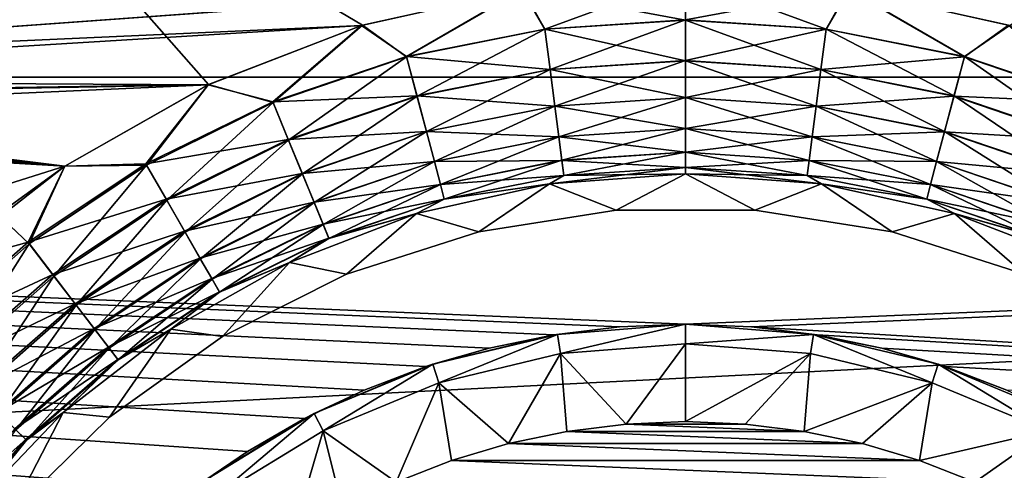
# Model space of a CAD drawing. Header units: metres. Extents: x -109 to 109, y -63 to 140.
# Tile 276 of 480: x -8.55 to 4.09, y 38.62 to 44.41. Entities that reach past the tile are written whole.
import ezdxf

# ---------------------------------------------------------------- set-up
doc = ezdxf.new("R2010")
doc.units = ezdxf.units.M
doc.layers.add('solid_502308_SW0001', color=7, linetype='CONTINUOUS')

msp = doc.modelspace()

# ---------------------------------------------------------------- linework, layer by layer
at = {"layer": 'solid_502308_SW0001'}
for points in [[(-15.945326, 44.416336, -14.64808), (-15.733354, 44.133297, -14.792255), (-4.826217, 52.683041, -14.486487)], [(-15.733354, 44.133297, -14.792255), (-4.652612, 52.455391, -14.602365), (-4.826217, 52.683041, -14.486487)], [(-4.669542, 52.488018, 14.442838), (-15.729599, 44.118385, 14.65292), (-15.952972, 44.416519, 14.424286)], [(-4.669542, 52.488018, 14.442838), (-4.639946, 52.449383, 14.467772), (-15.729599, 44.118385, 14.65292)], [(-15.733354, 44.133297, -14.792255), (-4.633039, 52.429565, -14.611343), (-4.652612, 52.455391, -14.602365)], [(-15.733354, 44.133297, -14.792255), (-15.506691, 43.830093, -14.842466), (-4.633039, 52.429565, -14.611343)], [(-4.639946, 52.449383, 14.467772), (-4.411606, 52.149494, 14.609216), (-15.729599, 44.118385, 14.65292)], [(-15.506691, 43.830093, -14.842466), (-4.429477, 52.159313, -14.660713), (-4.633039, 52.429565, -14.611343)], [(-4.411606, 52.149494, 14.609216), (-15.481988, 43.787464, 14.795164), (-15.729599, 44.118385, 14.65292)], [(-15.506691, 43.830093, -14.842466), (-9.964128, 47.996174, -14.786011), (-4.429477, 52.159313, -14.660713)], [(-4.411606, 52.149494, 14.609216), (-4.395741, 52.128567, 14.615961), (-15.481988, 43.787464, 14.795164)], [(-4.395741, 52.128567, 14.615961), (-4.140282, 51.788261, 14.674678), (-15.481988, 43.787464, 14.795164)], [(-4.140282, 51.788261, 14.674678), (-9.677472, 47.61515, 14.794038), (-15.481988, 43.787464, 14.795164)], [(-76.5, 43.676754, 18.243267), (76.5, 43.676754, 18.243267), (76.5, 51.408573, 18.0905)], [(-76.5, 51.408573, 18.0905), (-76.5, 43.676754, 18.243267), (76.5, 51.408573, 18.0905)], [(-76.5, 51.408573, -18.0905), (76.5, 51.408573, -18.0905), (76.5, 43.676754, -18.243267)], [(-76.5, 43.676754, -18.243267), (-76.5, 51.408573, -18.0905), (76.5, 43.676754, -18.243267)], [(-15.506691, 43.830093, -14.842466), (0, 44.956623, -14.833999), (9.964128, 47.996174, -14.786011)], [(-15.506691, 43.830093, -14.842466), (9.964128, 47.996174, -14.786011), (-9.964128, 47.996174, -14.786011)], [(4.15874, 44.33849, -14.839269), (9.964128, 47.996174, -14.786011), (2.101227, 44.801338, -14.835465)], [(-6.124267, 43.579472, 14.843665), (-15.221774, 43.439705, 14.844226), (-9.677472, 47.61515, 14.794038)], [(-9.677472, 47.61515, 14.794038), (9.677472, 47.61515, 14.794038), (15.221774, 43.439705, 14.844226)], [(-9.677472, 47.61515, 14.794038), (15.221774, 43.439705, 14.844226), (2.086681, 44.803509, 14.835445)], [(-4.147206, 44.341969, 14.839244), (-9.677472, 47.61515, 14.794038), (-2.086681, 44.803509, 14.835445)], [(-6.124267, 43.579472, 14.843665), (-9.677472, 47.61515, 14.794038), (-4.147206, 44.341969, 14.839244)], [(-2.101227, 44.801338, -14.835465), (0, 44.956623, -14.833999), (-15.506691, 43.830093, -14.842466)], [(-2.101227, 44.801338, -14.835465), (0, 44.408516, -14.778645), (0, 44.956623, -14.833999)], [(-1.80628, 44.292084, 14.780087), (-2.086681, 44.803509, 14.835445), (0, 44.956623, 14.833999)], [(-1.80628, 44.292084, 14.780087), (0, 44.956623, 14.833999), (0, 44.411213, 14.779222)], [(0, 44.956623, -14.833999), (0, 44.408516, -14.778645), (1.806029, 44.291103, -14.779872)], [(2.101227, 44.801338, -14.835465), (0, 44.956623, -14.833999), (1.806029, 44.291103, -14.779872)], [(2.086681, 44.803509, 14.835445), (0, 44.411213, 14.779222), (0, 44.956623, 14.833999)], [(-2.101227, 44.801338, -14.835465), (-15.506691, 43.830093, -14.842466), (-4.15874, 44.33849, -14.839269)], [(-3.582386, 43.939396, -14.782922), (-2.101227, 44.801338, -14.835465), (-4.15874, 44.33849, -14.839269)], [(-3.581907, 43.936699, 14.782337), (-4.147206, 44.341969, 14.839244), (-2.086681, 44.803509, 14.835445)], [(-3.582386, 43.939396, -14.782922), (-1.80599, 44.290806, -14.779808), (-2.101227, 44.801338, -14.835465)], [(-1.80628, 44.292084, 14.780087), (-3.581907, 43.936699, 14.782337), (-2.086681, 44.803509, 14.835445)], [(-1.80599, 44.290806, -14.779808), (0, 44.408516, -14.778645), (-2.101227, 44.801338, -14.835465)], [(2.086681, 44.803509, 14.835445), (1.806241, 44.291786, 14.780024), (0, 44.411213, 14.779222)], [(2.101227, 44.801338, -14.835465), (1.806029, 44.291103, -14.779872), (3.582541, 43.939976, -14.783051)], [(2.086681, 44.803509, 14.835445), (3.581752, 43.936119, 14.782207), (1.806241, 44.291786, 14.780024)], [(2.086681, 44.803509, 14.835445), (15.221774, 43.439705, 14.844226), (4.147206, 44.341969, 14.839244)], [(2.086681, 44.803509, 14.835445), (4.147206, 44.341969, 14.839244), (3.581752, 43.936119, 14.782207)], [(4.15874, 44.33849, -14.839269), (2.101227, 44.801338, -14.835465), (3.582541, 43.939976, -14.783051)], [(-1.738451, 43.773232, 14.606081), (-1.80628, 44.292084, 14.780087), (0, 44.411213, 14.779222)], [(-1.80599, 44.290806, -14.779808), (0, 43.885338, -14.60436), (0, 44.408516, -14.778645)], [(-1.738451, 43.773232, 14.606081), (0, 44.411213, 14.779222), (0, 43.887844, 14.605514)], [(0, 43.887844, 14.605514), (0, 44.411213, 14.779222), (1.806241, 44.291786, 14.780024)], [(0, 44.408516, -14.778645), (0, 43.885338, -14.60436), (1.738214, 43.77232, -14.605651)], [(1.806029, 44.291103, -14.779872), (0, 44.408516, -14.778645), (1.738214, 43.77232, -14.605651)], [(-4.15874, 44.33849, -14.839269), (-15.506691, 43.830093, -14.842466), (-15.720608, 43.634251, -14.843425)], [(-4.15874, 44.33849, -14.839269), (-15.720608, 43.634251, -14.843425), (-6.12893, 43.577255, -14.843675)], [(-5.299569, 43.359604, -14.78689), (-4.15874, 44.33849, -14.839269), (-6.12893, 43.577255, -14.843675)], [(-5.296443, 43.351177, 14.784949), (-6.124267, 43.579472, 14.843665), (-4.147206, 44.341969, 14.839244)], [(-5.299569, 43.359604, -14.78689), (-3.582386, 43.939396, -14.782922), (-4.15874, 44.33849, -14.839269)], [(-3.581907, 43.936699, 14.782337), (-5.296443, 43.351177, 14.784949), (-4.147206, 44.341969, 14.839244)], [(-1.738178, 43.772041, -14.605522), (-1.80599, 44.290806, -14.779808), (-3.582386, 43.939396, -14.782922)], [(-3.447394, 43.431313, 14.607468), (-3.581907, 43.936699, 14.782337), (-1.80628, 44.292084, 14.780087)], [(-1.738451, 43.773232, 14.606081), (-3.447394, 43.431313, 14.607468), (-1.80628, 44.292084, 14.780087)], [(-1.738178, 43.772041, -14.605522), (0, 43.885338, -14.60436), (-1.80599, 44.290806, -14.779808)], [(1.738415, 43.772953, 14.605953), (0, 43.887844, 14.605514), (1.806241, 44.291786, 14.780024)], [(1.806029, 44.291103, -14.779872), (1.738214, 43.77232, -14.605651), (3.447974, 43.434357, -14.608893)], [(1.738415, 43.772953, 14.605953), (1.806241, 44.291786, 14.780024), (3.581752, 43.936119, 14.782207)], [(3.582541, 43.939976, -14.783051), (1.806029, 44.291103, -14.779872), (3.447974, 43.434357, -14.608893)], [(4.147206, 44.341969, 14.839244), (5.296101, 43.350346, 14.784754), (3.581752, 43.936119, 14.782207)], [(4.15874, 44.33849, -14.839269), (3.582541, 43.939976, -14.783051), (5.299911, 43.360435, -14.787083)], [(-3.447831, 43.433819, -14.608637), (-3.582386, 43.939396, -14.782922), (-5.299569, 43.359604, -14.78689)], [(-5.097531, 42.867985, 14.608743), (-5.296443, 43.351177, 14.784949), (-3.581907, 43.936699, 14.782337)], [(-3.447394, 43.431313, 14.607468), (-5.097531, 42.867985, 14.608743), (-3.581907, 43.936699, 14.782337)], [(-3.447831, 43.433819, -14.608637), (-1.738178, 43.772041, -14.605522), (-3.582386, 43.939396, -14.782922)], [(-1.677369, 43.304802, 14.321591), (-1.738451, 43.773232, 14.606081), (0, 43.887844, 14.605514)], [(-1.738178, 43.772041, -14.605522), (0, 43.413097, -14.319616), (0, 43.885338, -14.60436)], [(-1.677369, 43.304802, 14.321591), (0, 43.887844, 14.605514), (0, 43.415291, 14.321293)], [(0, 43.415291, 14.321293), (0, 43.887844, 14.605514), (1.738415, 43.772953, 14.605953)], [(0, 43.885338, -14.60436), (0, 43.413097, -14.319616), (1.677152, 43.304008, -14.320967)], [(1.738214, 43.77232, -14.605651), (0, 43.885338, -14.60436), (1.677152, 43.304008, -14.320967)], [(3.447251, 43.430775, 14.60721), (1.738415, 43.772953, 14.605953), (3.581752, 43.936119, 14.782207)], [(3.447251, 43.430775, 14.60721), (3.581752, 43.936119, 14.782207), (5.296101, 43.350346, 14.784754)], [(3.582541, 43.939976, -14.783051), (3.447974, 43.434357, -14.608893), (5.100736, 42.876583, -14.61299)], [(5.299911, 43.360435, -14.787083), (3.582541, 43.939976, -14.783051), (5.100736, 42.876583, -14.61299)], [(-1.67712, 43.303764, -14.32078), (-1.738178, 43.772041, -14.605522), (-3.447831, 43.433819, -14.608637)], [(-3.326262, 42.975201, 14.322198), (-3.447394, 43.431313, 14.607468), (-1.738451, 43.773232, 14.606081)], [(-1.677369, 43.304802, 14.321591), (-3.326262, 42.975201, 14.322198), (-1.738451, 43.773232, 14.606081)], [(-1.67712, 43.303764, -14.32078), (0, 43.413097, -14.319616), (-1.738178, 43.772041, -14.605522)], [(1.677338, 43.304562, 14.321405), (0, 43.415291, 14.321293), (1.738415, 43.772953, 14.605953)], [(1.738214, 43.77232, -14.605651), (1.677152, 43.304008, -14.320967), (3.326748, 42.977871, -14.324267)], [(1.677338, 43.304562, 14.321405), (1.738415, 43.772953, 14.605953), (3.447251, 43.430775, 14.60721)], [(3.447974, 43.434357, -14.608893), (1.738214, 43.77232, -14.605651), (3.326748, 42.977871, -14.324267)], [(-76.5, 35.943851, 18.161783), (76.5, 35.943851, 18.161783), (76.5, 43.676754, 18.243267)], [(-76.5, 43.676754, 18.243267), (-76.5, 35.943851, 18.161783), (76.5, 43.676754, 18.243267)], [(-8.14819, 36.622463, -18.178312), (-8.65567, 35.943851, -18.161783), (-76.5, 43.676754, -18.243267)], [(-7.587639, 37.257935, -18.192156), (-8.14819, 36.622463, -18.178312), (-76.5, 43.676754, -18.243267)], [(-6.977654, 37.846157, -18.203558), (-7.587639, 37.257935, -18.192156), (-76.5, 43.676754, -18.243267)], [(-6.322176, 38.383308, -18.212786), (-6.977654, 37.846157, -18.203558), (-76.5, 43.676754, -18.243267)], [(-5.625448, 38.865891, -18.220112), (-6.322176, 38.383308, -18.212786), (-76.5, 43.676754, -18.243267)], [(-4.892006, 39.290745, -18.225807), (-5.625448, 38.865891, -18.220112), (-76.5, 43.676754, -18.243267)], [(-4.126618, 39.655087, -18.230127), (-4.892006, 39.290745, -18.225807), (-76.5, 43.676754, -18.243267)], [(-3.334249, 39.956532, -18.233309), (-4.126618, 39.655087, -18.230127), (-76.5, 43.676754, -18.243267)], [(-2.520051, 40.193092, -18.235556), (-3.334249, 39.956532, -18.233309), (-76.5, 43.676754, -18.243267)], [(-1.689348, 40.363205, -18.237036), (-2.520051, 40.193092, -18.235556), (-76.5, 43.676754, -18.243267)], [(-0.847574, 40.465733, -18.237873), (-1.689348, 40.363205, -18.237036), (-76.5, 43.676754, -18.243267)], [(0.000027, 40.500008, -18.238144), (-0.847574, 40.465733, -18.237873), (-76.5, 43.676754, -18.243267)], [(0.000027, 40.500008, -18.238144), (-76.5, 43.676754, -18.243267), (76.5, 43.676754, -18.243267)], [(-6.12893, 43.577255, -14.843675), (-15.720608, 43.634251, -14.843425), (-15.893577, 43.400131, -14.84437)], [(76.5, 43.676754, -18.243267), (0.847182, 40.465767, -18.237873), (0.000027, 40.500008, -18.238144)], [(0.847182, 40.465767, -18.237873), (76.5, 43.676754, -18.243267), (76.5, 35.943851, -18.161783)], [(-6.12893, 43.577255, -14.843675), (-15.893577, 43.400131, -14.84437), (-16.018353, 43.137482, -14.845172)], [(-6.12893, 43.577255, -14.843675), (-16.018353, 43.137482, -14.845172), (-7.970193, 42.532673, -14.845976)], [(-7.969138, 42.533379, 14.845976), (-15.221774, 43.439705, 14.844226), (-6.124267, 43.579472, 14.843665)], [(-6.928593, 42.560364, -14.789976), (-6.12893, 43.577255, -14.843675), (-7.970193, 42.532673, -14.845976)], [(-6.920566, 42.545635, 14.786324), (-7.969138, 42.533379, 14.845976), (-6.124267, 43.579472, 14.843665)], [(-6.928593, 42.560364, -14.789976), (-5.299569, 43.359604, -14.78689), (-6.12893, 43.577255, -14.843675)], [(-5.296443, 43.351177, 14.784949), (-6.920566, 42.545635, 14.786324), (-6.124267, 43.579472, 14.843665)], [(-7.969138, 42.533379, 14.845976), (-15.363873, 43.309448, 14.844678), (-15.221774, 43.439705, 14.844226)], [(-5.100419, 42.875813, -14.612605), (-3.447831, 43.433819, -14.608637), (-5.299569, 43.359604, -14.78689)], [(-3.326623, 42.977398, -14.323895), (-3.447831, 43.433819, -14.608637), (-5.100419, 42.875813, -14.612605)], [(-4.918406, 42.432171, 14.322268), (-5.097531, 42.867985, 14.608743), (-3.447394, 43.431313, 14.607468)], [(-3.326262, 42.975201, 14.322198), (-4.918406, 42.432171, 14.322268), (-3.447394, 43.431313, 14.607468)], [(-3.326623, 42.977398, -14.323895), (-1.67712, 43.303764, -14.32078), (-3.447831, 43.433819, -14.608637)], [(-1.626006, 42.909595, 13.940458), (-1.677369, 43.304802, 14.321591), (0, 43.415291, 14.321293)], [(-1.67712, 43.303764, -14.32078), (0, 43.014771, -13.938272), (0, 43.413097, -14.319616)], [(-1.626006, 42.909595, 13.940458), (0, 43.415291, 14.321293), (0, 43.016544, 13.940387)], [(0, 43.016544, 13.940387), (0, 43.415291, 14.321293), (1.677338, 43.304562, 14.321405)], [(0, 43.413097, -14.319616), (0, 43.014771, -13.938272), (1.625813, 42.908955, -13.939671)], [(1.677152, 43.304008, -14.320967), (0, 43.413097, -14.319616), (1.625813, 42.908955, -13.939671)], [(3.326138, 42.974731, 14.321825), (1.677338, 43.304562, 14.321405), (3.447251, 43.430775, 14.60721)], [(3.326138, 42.974731, 14.321825), (3.447251, 43.430775, 14.60721), (5.097214, 42.867214, 14.608355)], [(3.447974, 43.434357, -14.608893), (3.326748, 42.977871, -14.324267), (4.921177, 42.439701, -14.328422)], [(5.097214, 42.867214, 14.608355), (3.447251, 43.430775, 14.60721), (5.296101, 43.350346, 14.784754)], [(5.100736, 42.876583, -14.61299), (3.447974, 43.434357, -14.608893), (4.921177, 42.439701, -14.328422)], [(-7.969138, 42.533379, 14.845976), (-15.425647, 43.233791, 14.84491), (-15.363873, 43.309448, 14.844678)], [(-5.100419, 42.875813, -14.612605), (-5.299569, 43.359604, -14.78689), (-6.928593, 42.560364, -14.789976)], [(-6.660634, 42.092995, 14.60845), (-6.920566, 42.545635, 14.786324), (-5.296443, 43.351177, 14.784949)], [(-5.097531, 42.867985, 14.608743), (-6.660634, 42.092995, 14.60845), (-5.296443, 43.351177, 14.784949)], [(-1.625787, 42.90876, -13.939435), (-1.67712, 43.303764, -14.32078), (-3.326623, 42.977398, -14.323895)], [(-3.224404, 42.590557, 13.940409), (-3.326262, 42.975201, 14.322198), (-1.677369, 43.304802, 14.321591)], [(-1.626006, 42.909595, 13.940458), (-3.224404, 42.590557, 13.940409), (-1.677369, 43.304802, 14.321591)], [(-1.625787, 42.90876, -13.939435), (0, 43.014771, -13.938272), (-1.67712, 43.303764, -14.32078)], [(1.625981, 42.909401, 13.940224), (0, 43.016544, 13.940387), (1.677338, 43.304562, 14.321405)], [(1.677152, 43.304008, -14.320967), (1.625813, 42.908955, -13.939671), (3.224761, 42.592724, -13.943021)], [(1.625981, 42.909401, 13.940224), (1.677338, 43.304562, 14.321405), (3.326138, 42.974731, 14.321825)], [(3.326748, 42.977871, -14.324267), (1.677152, 43.304008, -14.320967), (3.224761, 42.592724, -13.943021)], [(-7.970193, 42.532673, -14.845976), (-16.018353, 43.137482, -14.845172), (-17.304546, 39.584164, -14.829102)], [(-7.969138, 42.533379, 14.845976), (-15.562896, 42.977051, 14.845527), (-15.480175, 43.151699, 14.845135)], [(-7.969138, 42.533379, 14.845976), (-15.480175, 43.151699, 14.845135), (-15.425647, 43.233791, 14.84491)], [(-1.586861, 42.606834, 13.481228), (-1.626006, 42.909595, 13.940458), (0, 43.016544, 13.940387)], [(-1.625787, 42.90876, -13.939435), (0, 42.709736, -13.478876), (0, 43.014771, -13.938272)], [(-1.586861, 42.606834, 13.481228), (0, 43.016544, 13.940387), (0, 42.711002, 13.48133)], [(0, 42.711002, 13.48133), (0, 43.016544, 13.940387), (1.625981, 42.909401, 13.940224)], [(0, 43.014771, -13.938272), (0, 42.709736, -13.478876), (1.586695, 42.60638, -13.480313)], [(1.625813, 42.908955, -13.939671), (0, 43.014771, -13.938272), (1.586695, 42.60638, -13.480313)], [(-8.830299, 41.910213, 14.845287), (-15.562896, 42.977051, 14.845527), (-7.969138, 42.533379, 14.845976)], [(-6.668068, 42.106667, -14.61569), (-5.100419, 42.875813, -14.612605), (-6.928593, 42.560364, -14.789976)], [(-4.920899, 42.439022, -14.327863), (-5.100419, 42.875813, -14.612605), (-6.668068, 42.106667, -14.61569)], [(-6.426557, 41.685112, 14.320473), (-6.660634, 42.092995, 14.60845), (-5.097531, 42.867985, 14.608743)], [(-4.918406, 42.432171, 14.322268), (-6.426557, 41.685112, 14.320473), (-5.097531, 42.867985, 14.608743)], [(-4.920899, 42.439022, -14.327863), (-3.326623, 42.977398, -14.323895), (-5.100419, 42.875813, -14.612605)], [(-3.224661, 42.592342, -13.942551), (-3.326623, 42.977398, -14.323895), (-4.920899, 42.439022, -14.327863)], [(-4.767781, 42.064934, 13.939462), (-4.918406, 42.432171, 14.322268), (-3.326262, 42.975201, 14.322198)], [(-3.224404, 42.590557, 13.940409), (-4.767781, 42.064934, 13.939462), (-3.326262, 42.975201, 14.322198)], [(-3.224661, 42.592342, -13.942551), (-1.625787, 42.90876, -13.939435), (-3.326623, 42.977398, -14.323895)], [(-1.586677, 42.606243, -13.480041), (-1.625787, 42.90876, -13.939435), (-3.224661, 42.592342, -13.942551)], [(-3.146775, 42.296097, 13.480675), (-3.224404, 42.590557, 13.940409), (-1.626006, 42.909595, 13.940458)], [(-1.586861, 42.606834, 13.481228), (-3.146775, 42.296097, 13.480675), (-1.626006, 42.909595, 13.940458)], [(-1.586677, 42.606243, -13.480041), (0, 42.709736, -13.478876), (-1.625787, 42.90876, -13.939435)], [(1.586843, 42.606697, 13.480955), (0, 42.711002, 13.48133), (1.625981, 42.909401, 13.940224)], [(1.625813, 42.908955, -13.939671), (1.586695, 42.60638, -13.480313), (3.146975, 42.297653, -13.483702)], [(1.586843, 42.606697, 13.480955), (1.625981, 42.909401, 13.940224), (3.224303, 42.590176, 13.939938)], [(3.224761, 42.592724, -13.943021), (1.625813, 42.908955, -13.939671), (3.146975, 42.297653, -13.483702)], [(3.224303, 42.590176, 13.939938), (1.625981, 42.909401, 13.940224), (3.326138, 42.974731, 14.321825)], [(3.224303, 42.590176, 13.939938), (3.326138, 42.974731, 14.321825), (4.918128, 42.431496, 14.321706)], [(3.326748, 42.977871, -14.324267), (3.224761, 42.592724, -13.943021), (4.769969, 42.071033, -13.947224)], [(4.918128, 42.431496, 14.321706), (3.326138, 42.974731, 14.321825), (5.097214, 42.867214, 14.608355)], [(4.921177, 42.439701, -14.328422), (3.326748, 42.977871, -14.324267), (4.769969, 42.071033, -13.947224)], [(-1.561839, 42.411255, 12.966241), (-1.586861, 42.606834, 13.481228), (0, 42.711002, 13.48133)], [(-1.586677, 42.606243, -13.480041), (0, 42.512836, -12.963784), (0, 42.709736, -13.478876)], [(-1.561839, 42.411255, 12.966241), (0, 42.711002, 13.48133), (0, 42.513531, 12.966455)], [(0, 42.513531, 12.966455), (0, 42.711002, 13.48133), (1.586843, 42.606697, 13.480955)], [(0, 42.709736, -13.478876), (0, 42.512836, -12.963784), (1.561702, 42.411011, -12.965246)], [(1.586695, 42.60638, -13.480313), (0, 42.709736, -13.478876), (1.561702, 42.411011, -12.965246)], [(-7.970193, 42.532673, -14.845976), (-17.304546, 39.584164, -14.829102), (-9.642605, 41.22599, -14.842756)], [(-8.441582, 41.554295, -14.789945), (-7.970193, 42.532673, -14.845976), (-9.642605, 41.22599, -14.842756)], [(-8.42658, 41.534012, 14.784404), (-8.830299, 41.910213, 14.845287), (-7.969138, 42.533379, 14.845976)], [(-8.441582, 41.554295, -14.789945), (-6.928593, 42.560364, -14.789976), (-7.970193, 42.532673, -14.845976)], [(-6.668068, 42.106667, -14.61569), (-6.928593, 42.560364, -14.789976), (-8.441582, 41.554295, -14.789945)], [(-6.920566, 42.545635, 14.786324), (-8.42658, 41.534012, 14.784404), (-7.969138, 42.533379, 14.845976)], [(-8.110043, 41.119755, 14.604723), (-8.42658, 41.534012, 14.784404), (-6.920566, 42.545635, 14.786324)], [(-6.660634, 42.092995, 14.60845), (-8.110043, 41.119755, 14.604723), (-6.920566, 42.545635, 14.786324)], [(-4.769745, 42.070488, -13.946518), (-3.224661, 42.592342, -13.942551), (-4.920899, 42.439022, -14.327863)], [(-3.146904, 42.297382, -13.483157), (-3.224661, 42.592342, -13.942551), (-4.769745, 42.070488, -13.946518)], [(-4.652987, 41.784149, 13.47895), (-4.767781, 42.064934, 13.939462), (-3.224404, 42.590557, 13.940409)], [(-3.146775, 42.296097, 13.480675), (-4.652987, 41.784149, 13.47895), (-3.224404, 42.590557, 13.940409)], [(-3.146904, 42.297382, -13.483157), (-1.586677, 42.606243, -13.480041), (-3.224661, 42.592342, -13.942551)], [(-3.146904, 42.297382, -13.483157), (-1.561692, 42.410934, -12.964949), (-1.586677, 42.606243, -13.480041)], [(-3.097153, 42.106144, 12.965364), (-3.146775, 42.296097, 13.480675), (-1.586861, 42.606834, 13.481228)], [(-1.561839, 42.411255, 12.966241), (-3.097153, 42.106144, 12.965364), (-1.586861, 42.606834, 13.481228)], [(0, 42.513531, 12.966455), (0, 42.433765, 12.421367), (-1.745244, 42.305511, 12.422837)], [(-1.561839, 42.411255, 12.966241), (0, 42.513531, 12.966455), (-1.745244, 42.305511, 12.422837)], [(-1.586677, 42.606243, -13.480041), (-1.561692, 42.410934, -12.964949), (0, 42.512836, -12.963784)], [(-1.561692, 42.410934, -12.964949), (0, 42.433765, -12.421367), (0, 42.512836, -12.963784)], [(1.561829, 42.411175, 12.965944), (0, 42.513531, 12.966455), (1.586843, 42.606697, 13.480955)], [(1.561829, 42.411175, 12.965944), (0, 42.433765, 12.421367), (0, 42.513531, 12.966455)], [(0, 42.512836, -12.963784), (0, 42.433765, -12.421367), (1.745729, 42.305439, -12.422838)], [(1.561702, 42.411011, -12.965246), (0, 42.512836, -12.963784), (1.745729, 42.305439, -12.422838)], [(1.586695, 42.60638, -13.480313), (1.561702, 42.411011, -12.965246), (3.097175, 42.107021, -12.968659)], [(1.561829, 42.411175, 12.965944), (1.586843, 42.606697, 13.480955), (3.146704, 42.295822, 13.480129)], [(3.146975, 42.297653, -13.483702), (1.586695, 42.60638, -13.480313), (3.097175, 42.107021, -12.968659)], [(3.146704, 42.295822, 13.480129), (1.586843, 42.606697, 13.480955), (3.224303, 42.590176, 13.939938)], [(3.146704, 42.295822, 13.480129), (3.224303, 42.590176, 13.939938), (4.767559, 42.064392, 13.938753)], [(3.224761, 42.592724, -13.943021), (3.146975, 42.297653, -13.483702), (4.65447, 41.788528, -13.487943)], [(4.767559, 42.064392, 13.938753), (3.224303, 42.590176, 13.939938), (4.918128, 42.431496, 14.321706)], [(4.769969, 42.071033, -13.947224), (3.224761, 42.592724, -13.943021), (4.65447, 41.788528, -13.487943)], [(-6.43302, 41.697079, -14.330948), (-4.920899, 42.439022, -14.327863), (-6.668068, 42.106667, -14.61569)], [(-4.769745, 42.070488, -13.946518), (-4.920899, 42.439022, -14.327863), (-6.43302, 41.697079, -14.330948)], [(-6.229726, 41.341839, 13.936401), (-6.426557, 41.685112, 14.320473), (-4.918406, 42.432171, 14.322268)], [(-4.767781, 42.064934, 13.939462), (-6.229726, 41.341839, 13.936401), (-4.918406, 42.432171, 14.322268)], [(-3.146904, 42.297382, -13.483157), (-3.097136, 42.106873, -12.968066), (-1.561692, 42.410934, -12.964949)], [(-1.561839, 42.411255, 12.966241), (-1.745244, 42.305511, 12.422837), (-3.097153, 42.106144, 12.965364)], [(-1.561692, 42.410934, -12.964949), (-3.097136, 42.106873, -12.968066), (-1.745729, 42.305439, -12.422838)], [(0, 42.433765, -12.421367), (-1.745729, 42.305439, -12.422838), (-0.891215, 41.965416)], [(-1.561692, 42.410934, -12.964949), (-1.745729, 42.305439, -12.422838), (0, 42.433765, -12.421367)], [(-0.891215, 41.965416), (-1.745244, 42.305511, 12.422837), (0, 42.433765, 12.421367)], [(0.891215, 41.965416), (-0.891215, 41.965416), (0, 42.433765, 12.421367)], [(0, 42.433765, -12.421367), (-0.891215, 41.965416), (0.891215, 41.965416)], [(1.745244, 42.305511, 12.422837), (0.891215, 41.965416), (0, 42.433765, 12.421367)], [(1.561829, 42.411175, 12.965944), (1.745244, 42.305511, 12.422837), (0, 42.433765, 12.421367)], [(1.745729, 42.305439, -12.422838), (0, 42.433765, -12.421367), (0.891215, 41.965416)], [(3.097175, 42.107021, -12.968659), (1.561702, 42.411011, -12.965246), (1.745729, 42.305439, -12.422838)], [(3.097115, 42.105995, 12.96477), (1.745244, 42.305511, 12.422837), (1.561829, 42.411175, 12.965944)], [(3.097115, 42.105995, 12.96477), (1.561829, 42.411175, 12.965944), (3.146704, 42.295822, 13.480129)], [(-4.654311, 41.788139, -13.487124), (-3.146904, 42.297382, -13.483157), (-4.769745, 42.070488, -13.946518)], [(-4.654311, 41.788139, -13.487124), (-3.097136, 42.106873, -12.968066), (-3.146904, 42.297382, -13.483157)], [(-4.579607, 41.603474, 12.963139), (-4.652987, 41.784149, 13.47895), (-3.146775, 42.296097, 13.480675)], [(-3.097153, 42.106144, 12.965364), (-4.579607, 41.603474, 12.963139), (-3.146775, 42.296097, 13.480675)], [(-1.745729, 42.305439, -12.422838), (-3.45344, 41.923347, -12.426617), (-2.653034, 41.689789)], [(-3.097136, 42.106873, -12.968066), (-3.45344, 41.923347, -12.426617), (-1.745729, 42.305439, -12.422838)], [(-2.653034, 41.689789), (-3.452813, 41.923534, 12.426616), (-1.745244, 42.305511, 12.422837)], [(-3.097153, 42.106144, 12.965364), (-1.745244, 42.305511, 12.422837), (-3.452813, 41.923534, 12.426616)], [(-0.891215, 41.965416), (-2.653034, 41.689789), (-1.745244, 42.305511, 12.422837)], [(-1.745729, 42.305439, -12.422838), (-2.653034, 41.689789), (-0.891215, 41.965416)], [(1.745244, 42.305511, 12.422837), (2.653033, 41.689789), (0.891215, 41.965416)], [(1.745729, 42.305439, -12.422838), (0.891215, 41.965416), (2.653033, 41.689789)], [(1.745244, 42.305511, 12.422837), (3.452813, 41.923534, 12.426616), (2.653033, 41.689789)], [(3.097115, 42.105995, 12.96477), (3.452813, 41.923534, 12.426616), (1.745244, 42.305511, 12.422837)], [(3.45344, 41.923347, -12.426617), (1.745729, 42.305439, -12.422838), (2.653033, 41.689789)], [(3.097175, 42.107021, -12.968659), (1.745729, 42.305439, -12.422838), (3.45344, 41.923347, -12.426617)], [(3.097115, 42.105995, 12.96477), (3.146704, 42.295822, 13.480129), (4.652829, 41.783764, 13.47813)], [(3.146975, 42.297653, -13.483702), (3.097175, 42.107021, -12.968659), (4.580299, 41.605923, -12.972924)], [(4.652829, 41.783764, 13.47813), (3.146704, 42.295822, 13.480129), (4.767559, 42.064392, 13.938753)], [(4.65447, 41.788528, -13.487943), (3.146975, 42.297653, -13.483702), (4.580299, 41.605923, -12.972924)], [(-8.123952, 41.138569, -14.615659), (-6.668068, 42.106667, -14.61569), (-8.441582, 41.554295, -14.789945)], [(-6.43302, 41.697079, -14.330948), (-6.668068, 42.106667, -14.61569), (-8.123952, 41.138569, -14.615659)], [(-4.654311, 41.788139, -13.487124), (-4.580212, 41.605709, -12.972034), (-3.097136, 42.106873, -12.968066)], [(-3.097136, 42.106873, -12.968066), (-4.580212, 41.605709, -12.972034), (-3.45344, 41.923347, -12.426617)], [(-3.097153, 42.106144, 12.965364), (-3.452813, 41.923534, 12.426616), (-4.579607, 41.603474, 12.963139)], [(4.579522, 41.60326, 12.962248), (3.452813, 41.923534, 12.426616), (3.097115, 42.105995, 12.96477)], [(4.579522, 41.60326, 12.962248), (3.097115, 42.105995, 12.96477), (4.652829, 41.783764, 13.47813)], [(4.580299, 41.605923, -12.972924), (3.097175, 42.107021, -12.968659), (3.45344, 41.923347, -12.426617)], [(-7.824993, 40.746975, 14.315118), (-8.110043, 41.119755, 14.604723), (-6.660634, 42.092995, 14.60845)], [(-6.426557, 41.685112, 14.320473), (-7.824993, 40.746975, 14.315118), (-6.660634, 42.092995, 14.60845)], [(-6.234887, 41.351524, -13.949602), (-4.769745, 42.070488, -13.946518), (-6.43302, 41.697079, -14.330948)], [(-4.654311, 41.788139, -13.487124), (-4.769745, 42.070488, -13.946518), (-6.234887, 41.351524, -13.949602)], [(-6.079716, 41.079876, 13.474924), (-6.229726, 41.341839, 13.936401), (-4.767781, 42.064934, 13.939462)], [(-4.652987, 41.784149, 13.47895), (-6.079716, 41.079876, 13.474924), (-4.767781, 42.064934, 13.939462)], [(-8.42658, 41.534012, 14.784404), (-9.788906, 40.333775, 14.776864), (-8.830299, 41.910213, 14.845287)], [(-3.45344, 41.923347, -12.426617), (-5.086354, 41.295914, -12.431002), (-4.351396, 41.14497)], [(-4.580212, 41.605709, -12.972034), (-5.086354, 41.295914, -12.431002), (-3.45344, 41.923347, -12.426617)], [(-4.351396, 41.14497), (-5.085841, 41.296154, 12.431001), (-3.452813, 41.923534, 12.426616)], [(-4.579607, 41.603474, 12.963139), (-3.452813, 41.923534, 12.426616), (-5.085841, 41.296154, 12.431001)], [(-2.653034, 41.689789), (-4.351396, 41.14497), (-3.452813, 41.923534, 12.426616)], [(-3.45344, 41.923347, -12.426617), (-4.351396, 41.14497), (-2.653034, 41.689789)], [(3.452813, 41.923534, 12.426616), (4.351396, 41.14497), (2.653033, 41.689789)], [(3.45344, 41.923347, -12.426617), (2.653033, 41.689789), (4.351396, 41.14497)], [(3.452813, 41.923534, 12.426616), (5.085841, 41.296154, 12.431001), (4.351396, 41.14497)], [(4.579522, 41.60326, 12.962248), (5.085841, 41.296154, 12.431001), (3.452813, 41.923534, 12.426616)], [(5.086354, 41.295914, -12.431002), (3.45344, 41.923347, -12.426617), (4.351396, 41.14497)], [(4.580299, 41.605923, -12.972924), (3.45344, 41.923347, -12.426617), (5.086354, 41.295914, -12.431002)], [(-6.083307, 41.086815, -13.490209), (-4.654311, 41.788139, -13.487124), (-6.234887, 41.351524, -13.949602)], [(-6.083307, 41.086815, -13.490209), (-4.580212, 41.605709, -12.972034), (-4.654311, 41.788139, -13.487124)], [(-5.983826, 40.911968, 12.958492), (-6.079716, 41.079876, 13.474924), (-4.652987, 41.784149, 13.47895)], [(-4.579607, 41.603474, 12.963139), (-5.983826, 40.911968, 12.958492), (-4.652987, 41.784149, 13.47895)], [(-7.837117, 40.76342, -14.330916), (-6.43302, 41.697079, -14.330948), (-8.123952, 41.138569, -14.615659)], [(-6.234887, 41.351524, -13.949602), (-6.43302, 41.697079, -14.330948), (-7.837117, 40.76342, -14.330916)], [(-7.585298, 40.433811, 13.929678), (-7.824993, 40.746975, 14.315118), (-6.426557, 41.685112, 14.320473)], [(-6.229726, 41.341839, 13.936401), (-7.585298, 40.433811, 13.929678), (-6.426557, 41.685112, 14.320473)], [(-6.083307, 41.086815, -13.490209), (-5.985657, 40.915836, -12.975117), (-4.580212, 41.605709, -12.972034)], [(-4.580212, 41.605709, -12.972034), (-5.985657, 40.915836, -12.975117), (-5.086354, 41.295914, -12.431002)], [(-4.579607, 41.603474, 12.963139), (-5.085841, 41.296154, 12.431001), (-5.983826, 40.911968, 12.958492)], [(-9.812184, 40.357651, -14.784246), (-8.441582, 41.554295, -14.789945), (-9.642605, 41.22599, -14.842756)], [(-8.123952, 41.138569, -14.615659), (-8.441582, 41.554295, -14.789945), (-9.812184, 40.357651, -14.784246)], [(-9.42114, 39.965092, 14.59545), (-9.788906, 40.333775, 14.776864), (-8.42658, 41.534012, 14.784404)], [(-8.110043, 41.119755, 14.604723), (-9.42114, 39.965092, 14.59545), (-8.42658, 41.534012, 14.784404)], [(-7.595032, 40.447098, -13.949572), (-6.234887, 41.351524, -13.949602), (-7.837117, 40.76342, -14.330916)], [(-6.083307, 41.086815, -13.490209), (-6.234887, 41.351524, -13.949602), (-7.595032, 40.447098, -13.949572)], [(-7.402621, 40.195499, 13.467157), (-7.585298, 40.433811, 13.929678), (-6.229726, 41.341839, 13.936401)], [(-6.079716, 41.079876, 13.474924), (-7.402621, 40.195499, 13.467157), (-6.229726, 41.341839, 13.936401)], [(-5.086354, 41.295914, -12.431002), (-6.609288, 40.436897, -12.433228), (-5.94414, 40.344654)], [(-5.985657, 40.915836, -12.975117), (-6.609288, 40.436897, -12.433228), (-5.086354, 41.295914, -12.431002)], [(-5.94414, 40.344654), (-6.609041, 40.437061, 12.433228), (-5.085841, 41.296154, 12.431001)], [(-5.983826, 40.911968, 12.958492), (-5.085841, 41.296154, 12.431001), (-6.609041, 40.437061, 12.433228)], [(-4.351396, 41.14497), (-5.94414, 40.344654), (-5.085841, 41.296154, 12.431001)], [(-5.086354, 41.295914, -12.431002), (-5.94414, 40.344654), (-4.351396, 41.14497)], [(-9.44274, 39.987213, -14.609963), (-8.123952, 41.138569, -14.615659), (-9.812184, 40.357651, -14.784246)], [(-7.837117, 40.76342, -14.330916), (-8.123952, 41.138569, -14.615659), (-9.44274, 39.987213, -14.609963)], [(-9.089957, 39.633987, 14.304287), (-9.42114, 39.965092, 14.59545), (-8.110043, 41.119755, 14.604723)], [(-7.824993, 40.746975, 14.315118), (-9.089957, 39.633987, 14.304287), (-8.110043, 41.119755, 14.604723)], [(-7.409476, 40.204994, -13.490177), (-6.083307, 41.086815, -13.490209), (-7.595032, 40.447098, -13.949572)], [(-7.409476, 40.204994, -13.490177), (-5.985657, 40.915836, -12.975117), (-6.083307, 41.086815, -13.490209)], [(-7.285849, 40.043633, 12.950059), (-7.402621, 40.195499, 13.467157), (-6.079716, 41.079876, 13.474924)], [(-5.983826, 40.911968, 12.958492), (-7.285849, 40.043633, 12.950059), (-6.079716, 41.079876, 13.474924)], [(-7.409476, 40.204994, -13.490177), (-7.289476, 40.048885, -12.975086), (-5.985657, 40.915836, -12.975117)], [(-5.985657, 40.915836, -12.975117), (-7.289476, 40.048885, -12.975086), (-6.609288, 40.436897, -12.433228)], [(-5.983826, 40.911968, 12.958492), (-6.609041, 40.437061, 12.433228), (-7.285849, 40.043633, 12.950059)], [(-9.108815, 39.653286, -14.325225), (-7.837117, 40.76342, -14.330916), (-9.44274, 39.987213, -14.609963)], [(-7.595032, 40.447098, -13.949572), (-7.837117, 40.76342, -14.330916), (-9.108815, 39.653286, -14.325225)], [(-8.81147, 39.356567, 13.917541), (-9.089957, 39.633987, 14.304287), (-7.824993, 40.746975, 14.315118)], [(-7.585298, 40.433811, 13.929678), (-8.81147, 39.356567, 13.917541), (-7.824993, 40.746975, 14.315118)], [(-1.643087, 40.370605, -16.238144), (-1.689348, 40.363205, -18.237036), (-0.847574, 40.465733, -18.237873)], [(-1.643087, 40.370605, -16.238144), (-0.847574, 40.465733, -18.237873), (0.000027, 40.500008, -18.238144)], [(-1.643087, 40.370605, -16.238144), (0.000027, 40.500008, -18.238144), (0, 40.5, -16.238144)], [(-1.603337, 40.123814, -16.238144), (-1.643087, 40.370605, -16.238144), (0, 40.5, -16.238144)], [(0, 40.249985, -16.238144), (-1.603337, 40.123814, -16.238144), (0, 40.5, -16.238144)], [(0, 40.5, -16.238144), (0.000027, 40.500008, -18.238144), (0.847182, 40.465767, -18.237873)], [(1.643087, 40.370605, -16.238144), (0, 40.5, -16.238144), (0.847182, 40.465767, -18.237873)], [(0, 40.249985, -16.238144), (0, 40.5, -16.238144), (1.643087, 40.370605, -16.238144)], [(1.689092, 40.363239, -18.237036), (0.847182, 40.465767, -18.237873), (76.5, 35.943851, -18.161783)], [(1.643087, 40.370605, -16.238144), (0.847182, 40.465767, -18.237873), (1.689092, 40.363239, -18.237036)], [(-8.826655, 39.37212, -13.943885), (-7.595032, 40.447098, -13.949572), (-9.108815, 39.653286, -14.325225)], [(-7.409476, 40.204994, -13.490177), (-7.595032, 40.447098, -13.949572), (-8.826655, 39.37212, -13.943885)], [(-8.599228, 39.146332, 13.454027), (-8.81147, 39.356567, 13.917541), (-7.585298, 40.433811, 13.929678)], [(-7.402621, 40.195499, 13.467157), (-8.599228, 39.146332, 13.454027), (-7.585298, 40.433811, 13.929678)], [(-7.394365, 39.307575), (-7.989502, 39.365086, 12.429935), (-6.609041, 40.437061, 12.433228)], [(-7.285849, 40.043633, 12.950059), (-6.609041, 40.437061, 12.433228), (-7.989502, 39.365086, 12.429935)], [(-6.609288, 40.436897, -12.433228), (-7.989459, 39.365124, -12.429935), (-7.394365, 39.307575)], [(-7.289476, 40.048885, -12.975086), (-7.989459, 39.365124, -12.429935), (-6.609288, 40.436897, -12.433228)], [(-5.94414, 40.344654), (-7.394365, 39.307575), (-6.609041, 40.437061, 12.433228)], [(-6.609288, 40.436897, -12.433228), (-7.394365, 39.307575), (-5.94414, 40.344654)], [(-3.24422, 39.986206, -16.238144), (-1.689348, 40.363205, -18.237036), (-1.643087, 40.370605, -16.238144)], [(-3.167424, 39.748329, -16.238144), (-3.24422, 39.986206, -16.238144), (-1.643087, 40.370605, -16.238144)], [(-3.24422, 39.986206, -16.238144), (-2.520051, 40.193092, -18.235556), (-1.689348, 40.363205, -18.237036)], [(-1.603337, 40.123814, -16.238144), (-3.167424, 39.748329, -16.238144), (-1.643087, 40.370605, -16.238144)], [(1.603337, 40.123814, -16.238144), (0, 40.249985, -16.238144), (1.643087, 40.370605, -16.238144)], [(3.167424, 39.748329, -16.238144), (1.603337, 40.123814, -16.238144), (1.643087, 40.370605, -16.238144)], [(1.643087, 40.370605, -16.238144), (1.689092, 40.363239, -18.237036), (2.519353, 40.193275, -18.235558)], [(3.24422, 39.986206, -16.238144), (1.643087, 40.370605, -16.238144), (2.519353, 40.193275, -18.235558)], [(3.167424, 39.748329, -16.238144), (1.643087, 40.370605, -16.238144), (3.24422, 39.986206, -16.238144)], [(2.519353, 40.193275, -18.235558), (1.689092, 40.363239, -18.237036), (76.5, 35.943851, -18.161783)], [(0, 40.25, -34.238144), (-1.603337, 40.123825, -34.238144), (0, 40.249985, -16.238144)], [(0, 40.25, -34.238144), (-0.764017, 39.218391, -35.238144), (-1.603337, 40.123825, -34.238144)], [(-1.603337, 40.123825, -34.238144), (-1.603337, 40.123814, -16.238144), (0, 40.249985, -16.238144)], [(0, 40.25, -34.238144), (0, 39.25, -35.238144), (-0.764017, 39.218391, -35.238144)], [(0, 40.25, -34.238144), (0, 40.249985, -16.238144), (1.603337, 40.123814, -16.238144)], [(1.603337, 40.123825, -34.238144), (0, 40.25, -34.238144), (1.603337, 40.123814, -16.238144)], [(1.603337, 40.123825, -34.238144), (0, 39.25, -35.238144), (0, 40.25, -34.238144)], [(-8.60999, 39.157391, -13.484496), (-7.409476, 40.204994, -13.490177), (-8.826655, 39.37212, -13.943885)], [(-8.60999, 39.157391, -13.484496), (-7.289476, 40.048885, -12.975086), (-7.409476, 40.204994, -13.490177)], [(-8.463558, 39.013512, 12.9363), (-8.599228, 39.146332, 13.454027), (-7.402621, 40.195499, 13.467157)], [(-7.285849, 40.043633, 12.950059), (-8.463558, 39.013512, 12.9363), (-7.402621, 40.195499, 13.467157)], [(-3.24422, 39.986206, -16.238144), (-3.334249, 39.956532, -18.233309), (-2.520051, 40.193092, -18.235556)], [(-1.603337, 40.123825, -34.238144), (-3.167491, 39.748306, -34.238144), (-1.603337, 40.123814, -16.238144)], [(-1.603337, 40.123825, -34.238144), (-2.270903, 38.966892, -35.238144), (-3.167491, 39.748306, -34.238144)], [(-3.167491, 39.748306, -34.238144), (-3.167424, 39.748329, -16.238144), (-1.603337, 40.123814, -16.238144)], [(-1.603337, 40.123825, -34.238144), (-1.522492, 39.12384, -35.238144), (-2.270903, 38.966892, -35.238144)], [(-1.603337, 40.123825, -34.238144), (-0.764017, 39.218391, -35.238144), (-1.522492, 39.12384, -35.238144)], [(1.603337, 40.123825, -34.238144), (0.764017, 39.218391, -35.238144), (0, 39.25, -35.238144)], [(1.603337, 40.123825, -34.238144), (1.522492, 39.12384, -35.238144), (0.764017, 39.218391, -35.238144)], [(3.167491, 39.748306, -34.238144), (1.522492, 39.12384, -35.238144), (1.603337, 40.123825, -34.238144)], [(1.603337, 40.123825, -34.238144), (1.603337, 40.123814, -16.238144), (3.167424, 39.748329, -16.238144)], [(3.167491, 39.748306, -34.238144), (1.603337, 40.123825, -34.238144), (3.167424, 39.748329, -16.238144)], [(3.333797, 39.956669, -18.233309), (2.519353, 40.193275, -18.235558), (76.5, 35.943851, -18.161783)], [(3.24422, 39.986206, -16.238144), (2.519353, 40.193275, -18.235558), (3.333797, 39.956669, -18.233309)], [(-8.60999, 39.157391, -13.484496), (-8.46936, 39.019554, -12.969411), (-7.289476, 40.048885, -12.975086)], [(-7.289476, 40.048885, -12.975086), (-8.46936, 39.019554, -12.969411), (-7.989459, 39.365124, -12.429935)], [(-7.285849, 40.043633, 12.950059), (-7.989502, 39.365086, 12.429935), (-8.463558, 39.013512, 12.9363)], [(-4.767133, 39.355453, -16.238144), (-3.334249, 39.956532, -18.233309), (-3.24422, 39.986206, -16.238144)], [(-4.653502, 39.132755, -16.238144), (-4.767133, 39.355453, -16.238144), (-3.24422, 39.986206, -16.238144)], [(-4.767133, 39.355453, -16.238144), (-4.126618, 39.655087, -18.230127), (-3.334249, 39.956532, -18.233309)], [(-3.167424, 39.748329, -16.238144), (-4.653502, 39.132755, -16.238144), (-3.24422, 39.986206, -16.238144)], [(4.653502, 39.132755, -16.238144), (3.167424, 39.748329, -16.238144), (3.24422, 39.986206, -16.238144)], [(3.24422, 39.986206, -16.238144), (3.333797, 39.956669, -18.233309), (4.125938, 39.655399, -18.230129)], [(4.767133, 39.355453, -16.238144), (3.24422, 39.986206, -16.238144), (4.125938, 39.655399, -18.230129)], [(4.653502, 39.132755, -16.238144), (3.24422, 39.986206, -16.238144), (4.767133, 39.355453, -16.238144)], [(4.125938, 39.655399, -18.230129), (3.333797, 39.956669, -18.233309), (76.5, 35.943851, -18.161783)], [(-3.167491, 39.748306, -34.238144), (-4.653502, 39.132755, -16.238144), (-3.167424, 39.748329, -16.238144)], [(-3.167491, 39.748306, -34.238144), (-4.653479, 39.132778, -34.238144), (-4.653502, 39.132755, -16.238144)], [(-3.167491, 39.748306, -34.238144), (-3.71563, 38.470901, -35.238144), (-4.653479, 39.132778, -34.238144)], [(-3.167491, 39.748306, -34.238144), (-3.003511, 38.748787, -35.238144), (-3.71563, 38.470901, -35.238144)], [(-3.167491, 39.748306, -34.238144), (-2.270903, 38.966892, -35.238144), (-3.003511, 38.748787, -35.238144)], [(3.167491, 39.748306, -34.238144), (2.270903, 38.966892, -35.238144), (1.522492, 39.12384, -35.238144)], [(3.167491, 39.748306, -34.238144), (3.003511, 38.748787, -35.238144), (2.270903, 38.966892, -35.238144)], [(4.653479, 39.132778, -34.238144), (3.003511, 38.748787, -35.238144), (3.167491, 39.748306, -34.238144)], [(3.167491, 39.748306, -34.238144), (3.167424, 39.748329, -16.238144), (4.653502, 39.132755, -16.238144)], [(4.653479, 39.132778, -34.238144), (3.167491, 39.748306, -34.238144), (4.653502, 39.132755, -16.238144)], [(-4.767133, 39.355453, -16.238144), (-4.892006, 39.290745, -18.225807), (-4.126618, 39.655087, -18.230127)], [(-8.667456, 38.058121), (-9.197535, 38.103737, 12.417472), (-7.989502, 39.365086, 12.429935)], [(-8.463558, 39.013512, 12.9363), (-7.989502, 39.365086, 12.429935), (-9.197535, 38.103737, 12.417472)], [(-7.989459, 39.365124, -12.429935), (-9.197295, 38.104027, -12.417476), (-8.667456, 38.058121)], [(-8.46936, 39.019554, -12.969411), (-9.197295, 38.104027, -12.417476), (-7.989459, 39.365124, -12.429935)], [(-7.989459, 39.365124, -12.429935), (-8.667456, 38.058121), (-7.394365, 39.307575)], [(-7.394365, 39.307575), (-8.667456, 38.058121), (-7.989502, 39.365086, 12.429935)], [(-6.17213, 38.49437, -16.238144), (-4.892006, 39.290745, -18.225807), (-4.767133, 39.355453, -16.238144)], [(-6.02479, 38.292412, -16.238144), (-6.17213, 38.49437, -16.238144), (-4.767133, 39.355453, -16.238144)], [(-4.653502, 39.132755, -16.238144), (-6.02479, 38.292412, -16.238144), (-4.767133, 39.355453, -16.238144)], [(-6.17213, 38.49437, -16.238144), (-5.625448, 38.865891, -18.220112), (-4.892006, 39.290745, -18.225807)], [(-1.522492, 39.12384, -35.238144), (-0.764017, 39.218391, -35.238144), (1.522492, 39.12384, -35.238144)], [(-0.764017, 39.218391, -35.238144), (0, 39.25, -35.238144), (0.764017, 39.218391, -35.238144)], [(-0.764017, 39.218391, -35.238144), (0.764017, 39.218391, -35.238144), (1.522492, 39.12384, -35.238144)], [(-9.66403, 37.961712, -13.470535), (-8.46936, 39.019554, -12.969411), (-8.60999, 39.157391, -13.484496)], [(-8.463558, 39.013512, 12.9363), (-9.497055, 37.83939, 12.91565), (-8.599228, 39.146332, 13.454027)], [(-6.024697, 38.2925, -34.238144), (-6.02479, 38.292412, -16.238144), (-4.653502, 39.132755, -16.238144)], [(-4.653479, 39.132778, -34.238144), (-6.024697, 38.2925, -34.238144), (-4.653502, 39.132755, -16.238144)], [(-4.653479, 39.132778, -34.238144), (-5.059157, 37.743855, -35.238144), (-6.024697, 38.2925, -34.238144)], [(-4.653479, 39.132778, -34.238144), (-4.402507, 38.13512, -35.238144), (-5.059157, 37.743855, -35.238144)], [(-4.653479, 39.132778, -34.238144), (-3.71563, 38.470901, -35.238144), (-4.402507, 38.13512, -35.238144)], [(-2.270903, 38.966892, -35.238144), (-1.522492, 39.12384, -35.238144), (2.270903, 38.966892, -35.238144)], [(-1.522492, 39.12384, -35.238144), (1.522492, 39.12384, -35.238144), (2.270903, 38.966892, -35.238144)], [(4.653479, 39.132778, -34.238144), (3.71563, 38.470901, -35.238144), (3.003511, 38.748787, -35.238144)], [(4.653479, 39.132778, -34.238144), (4.402507, 38.13512, -35.238144), (3.71563, 38.470901, -35.238144)], [(-9.66403, 37.961712, -13.470535), (-9.505075, 37.845394, -12.95547), (-8.46936, 39.019554, -12.969411)], [(-8.46936, 39.019554, -12.969411), (-9.505075, 37.845394, -12.95547), (-9.197295, 38.104027, -12.417476)], [(-8.463558, 39.013512, 12.9363), (-9.197535, 38.103737, 12.417472), (-9.497055, 37.83939, 12.91565)], [(-3.003511, 38.748787, -35.238144), (-2.270903, 38.966892, -35.238144), (3.003511, 38.748787, -35.238144)], [(-2.270903, 38.966892, -35.238144), (2.270903, 38.966892, -35.238144), (3.003511, 38.748787, -35.238144)], [(-6.17213, 38.49437, -16.238144), (-6.322176, 38.383308, -18.212786), (-5.625448, 38.865891, -18.220112)], [(-3.71563, 38.470901, -35.238144), (-3.003511, 38.748787, -35.238144), (3.71563, 38.470901, -35.238144)], [(-3.003511, 38.748787, -35.238144), (3.003511, 38.748787, -35.238144), (3.71563, 38.470901, -35.238144)]]:
    msp.add_3dface(points, dxfattribs=at)

doc.saveas('drawing.dxf')
